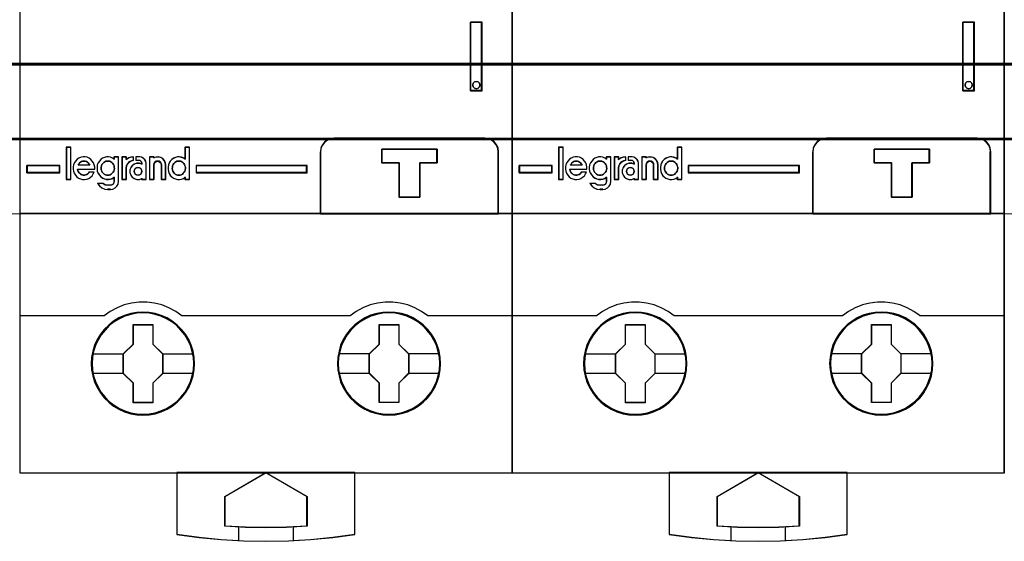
# Model space of a CAD drawing. Header units: millimetres. Extents: x -1290 to 1795, y -4192 to -1311.
# Tile 722 of 1056: x 1498.97 to 1513.37, y -2665.51 to -2657.87. Entities that reach past the tile are written whole.
import ezdxf

# ---------------------------------------------------------------- set-up
doc = ezdxf.new("R2010")
doc.units = ezdxf.units.MM
doc.layers.add('30', color=7, linetype='Continuous')
doc.layers.add('45', color=7, linetype='Continuous')
doc.layers.add('Aparatura', color=7, linetype='Continuous', lineweight=13)

# ---------------------------------------------------------------- blocks, each defined once
blk = doc.blocks.new('*U370')
at = {"layer": '30', "color": 7}
for points in [[(548.842747, -712.336426), (117.158256, -712.336426), (117.158256, -713.851227), (117.158256, -734.920729), (117.158256, -736.435529), (548.842747, -736.435529), (548.842747, -734.920729), (548.842747, -713.851227), (548.842747, -712.336426)], [(117.158256, -736.347557), (548.842747, -736.347557), (117.158256, -736.347557)], [(548.842747, -736.347557), (117.158256, -736.347557), (117.158256, -737.825299), (117.158256, -739.386687), (117.158256, -741.923942), (548.842747, -741.923942), (548.842747, -739.386687), (548.842747, -737.825299), (548.842747, -736.347557)], [(548.79978, -736.390645), (117.201224, -736.390645), (117.201224, -737.84555), (117.201224, -739.382809), (117.201224, -741.880853), (548.79978, -741.880853), (548.79978, -739.382809), (548.79978, -737.84555), (548.79978, -736.390645)], [(117.158256, -741.835969), (548.842747, -741.835969), (117.158256, -741.835969)]]:
    blk.add_lwpolyline(points, close=True, dxfattribs=at)
blk = doc.blocks.new('*U368')
at = {"layer": '45', "color": 7}
for points in [[(423.4562, -533.437885), (387.435049, -533.437885), (387.435049, -616.396035), (423.4562, -616.396035), (423.4562, -533.437885)], [(420.412664, -583.390157), (420.412664, -588.420752), (421.248741, -588.420752), (421.248741, -583.390157), (420.412664, -583.390157)], [(421.071301, -587.873286), (421.094774, -588.008056), (421.071301, -588.136967), (420.965672, -588.23658), (420.836571, -588.271737), (420.707469, -588.23658), (420.60184, -588.136967), (420.566631, -588.008056), (420.60184, -587.873286), (420.707469, -587.773673), (420.836571, -587.738516), (420.965672, -587.773673), (421.071301, -587.873286)], [(421.451264, -591.889386), (410.426066, -591.889386), (410.166715, -591.922564), (409.929436, -592.022099), (409.719747, -592.18246), (409.56524, -592.392589), (409.449359, -592.630366), (409.427287, -592.890262), (409.427287, -597.419091), (422.450043, -597.419091), (422.450043, -592.890262), (422.416934, -592.630366), (422.323126, -592.392589), (422.157583, -592.18246), (421.953412, -592.022099), (421.710615, -591.922564), (421.451264, -591.889386)], [(417.958141, -592.686525), (417.958141, -593.69659), (416.69325, -593.69659), (416.69325, -596.216201), (415.184257, -596.216201), (415.184257, -593.69659), (413.913818, -593.69659), (413.913818, -592.686525), (417.958141, -592.686525)], [(416.69325, -596.216201), (416.69325, -593.69659), (417.958141, -593.69659), (417.958141, -592.686525), (413.913818, -592.686525), (413.913818, -593.69659), (415.184257, -593.69659), (415.184257, -596.216201), (416.69325, -596.216201)], [(416.686656, -596.200043), (416.686656, -593.7035), (417.942028, -593.7035), (417.942028, -592.702683), (413.92814, -592.702683), (413.92814, -593.7035), (415.189019, -593.7035), (415.189019, -596.200043), (416.686656, -596.200043)], [(390.367586, -594.417251), (390.367586, -593.885825), (387.963193, -593.885825), (387.963193, -594.417251), (390.367586, -594.417251)], [(400.330693, -593.885825), (400.330693, -594.417251), (408.453355, -594.417251), (408.453355, -593.885825), (400.330693, -593.885825)], [(400.219693, -608.396746), (400.192053, -607.943995), (400.120188, -607.491244), (399.965401, -607.055057), (399.794029, -606.640956), (399.556321, -606.243418), (399.274387, -605.895573), (398.948229, -605.569813), (398.583374, -605.293746), (398.212991, -605.045285), (397.781798, -604.86308), (397.350606, -604.730568), (396.897301, -604.647747), (396.449524, -604.625662), (395.990692, -604.647747), (395.553971, -604.730568), (395.106194, -604.86308), (394.691586, -605.045285), (394.299091, -605.293746), (393.939764, -605.569813), (393.608077, -605.895573), (393.348256, -606.243418), (393.10502, -606.640956), (392.90048, -607.055057), (392.784389, -607.491244), (392.69594, -607.943995), (392.662771, -608.396746), (392.69594, -608.855018), (392.784389, -609.291205), (392.90048, -609.727392), (393.10502, -610.147015), (393.348256, -610.539031), (393.608077, -610.90344), (393.939764, -611.223678), (394.299091, -611.505267), (394.691586, -611.737164), (395.106194, -611.92489), (395.553971, -612.062924), (395.990692, -612.151266), (396.449524, -612.173351), (396.897301, -612.151266), (397.350606, -612.062924), (397.781798, -611.92489), (398.212991, -611.737164), (398.583374, -611.505267), (398.948229, -611.223678), (399.274387, -610.90344), (399.556321, -610.539031), (399.794029, -610.147015), (399.965401, -609.727392), (400.120188, -609.291205), (400.192053, -608.855018), (400.219693, -608.396746)], [(400.219693, -608.396746), (400.192053, -607.943995), (400.120188, -607.491244), (399.965401, -607.055057), (399.794029, -606.640956), (399.556321, -606.243418), (399.274387, -605.895573), (398.948229, -605.569813), (398.583374, -605.293746), (398.212991, -605.045285), (397.781798, -604.86308), (397.350606, -604.730568), (396.897301, -604.647747), (396.449524, -604.625662), (395.990692, -604.647747), (395.553971, -604.730568), (395.106194, -604.86308), (394.691586, -605.045285), (394.299091, -605.293746), (393.939764, -605.569813), (393.608077, -605.895573), (393.348256, -606.243418), (393.10502, -606.640956), (392.90048, -607.055057), (392.784389, -607.491244), (392.69594, -607.943995), (392.662771, -608.396746), (392.69594, -608.855018), (392.784389, -609.291205), (392.90048, -609.727392), (393.10502, -610.147015), (393.348256, -610.539031), (393.608077, -610.90344), (393.939764, -611.223678), (394.299091, -611.505267), (394.691586, -611.737164), (395.106194, -611.92489), (395.553971, -612.062924), (395.990692, -612.151266), (396.449524, -612.173351), (396.897301, -612.151266), (397.350606, -612.062924), (397.781798, -611.92489), (398.212991, -611.737164), (398.583374, -611.505267), (398.948229, -611.223678), (399.274387, -610.90344), (399.556321, -610.539031), (399.794029, -610.147015), (399.965401, -609.727392), (400.120188, -609.291205), (400.192053, -608.855018), (400.219693, -608.396746)], [(400.203581, -608.397655), (400.176058, -607.946735), (400.104499, -607.495815), (399.950372, -607.061392), (399.779732, -606.648965), (399.543037, -606.253035), (399.262305, -605.906596), (398.937538, -605.582154), (398.574239, -605.307202), (398.205435, -605.059746), (397.776082, -604.878278), (397.346728, -604.746302), (396.895356, -604.663816), (396.449489, -604.64182), (395.992613, -604.663816), (395.557755, -604.746302), (395.111888, -604.878278), (394.699048, -605.059746), (394.308226, -605.307202), (393.950431, -605.582154), (393.620159, -605.906596), (393.361446, -606.253035), (393.119247, -606.648965), (392.915579, -607.061392), (392.799984, -607.495815), (392.711911, -607.946735), (392.678884, -608.397655), (392.711911, -608.854074), (392.799984, -609.288497), (392.915579, -609.72292), (393.119247, -610.140846), (393.361446, -610.531277), (393.620159, -610.894212), (393.950431, -611.213156), (394.308226, -611.493606), (394.699048, -611.724565), (395.111888, -611.911532), (395.557755, -612.049008), (395.992613, -612.136992), (396.449489, -612.158988), (396.895356, -612.136992), (397.346728, -612.049008), (397.776082, -611.911532), (398.205435, -611.724565), (398.574239, -611.493606), (398.937538, -611.213156), (399.262305, -610.894212), (399.543037, -610.531277), (399.779732, -610.140846), (399.950372, -609.72292), (400.104499, -609.288497), (400.176058, -608.854074), (400.203581, -608.397655)], [(418.217737, -608.39136), (418.195624, -607.938609), (418.123757, -607.485858), (417.968967, -607.049671), (417.786535, -606.63557), (417.559878, -606.238032), (417.277939, -605.890187), (416.951774, -605.564427), (416.581383, -605.28836), (416.21652, -605.039899), (415.785319, -604.857694), (415.354118, -604.725182), (414.900803, -604.642361), (414.441961, -604.620276), (413.994175, -604.642361), (413.546389, -604.725182), (413.098603, -604.857694), (412.683986, -605.039899), (412.302539, -605.28836), (411.943205, -605.564427), (411.611511, -605.890187), (411.340628, -606.238032), (411.097387, -606.63557), (410.903899, -607.049671), (410.787806, -607.485858), (410.699355, -607.938609), (410.666185, -608.39136), (410.699355, -608.844111), (410.787806, -609.285819), (410.903899, -609.722006), (411.097387, -610.141629), (411.340628, -610.533645), (411.611511, -610.898054), (411.943205, -611.218292), (412.302539, -611.499881), (412.683986, -611.731778), (413.098603, -611.919504), (413.546389, -612.057538), (413.994175, -612.14588), (414.441961, -612.167965), (414.900803, -612.14588), (415.354118, -612.057538), (415.785319, -611.919504), (416.21652, -611.731778), (416.581383, -611.499881), (416.951774, -611.218292), (417.277939, -610.898054), (417.559878, -610.533645), (417.786535, -610.141629), (417.968967, -609.722006), (418.123757, -609.285819), (418.195624, -608.844111), (418.217737, -608.39136)], [(418.217737, -608.39136), (418.195624, -607.938609), (418.123757, -607.485858), (417.968967, -607.049671), (417.786535, -606.63557), (417.559878, -606.238032), (417.277939, -605.890187), (416.951774, -605.564427), (416.581383, -605.28836), (416.21652, -605.039899), (415.785319, -604.857694), (415.354118, -604.725182), (414.900803, -604.642361), (414.441961, -604.620276), (413.994175, -604.642361), (413.546389, -604.725182), (413.098603, -604.857694), (412.683986, -605.039899), (412.302539, -605.28836), (411.943205, -605.564427), (411.611511, -605.890187), (411.340628, -606.238032), (411.097387, -606.63557), (410.903899, -607.049671), (410.787806, -607.485858), (410.699355, -607.938609), (410.666185, -608.39136), (410.699355, -608.844111), (410.787806, -609.285819), (410.903899, -609.722006), (411.097387, -610.141629), (411.340628, -610.533645), (411.611511, -610.898054), (411.943205, -611.218292), (412.302539, -611.499881), (412.683986, -611.731778), (413.098603, -611.919504), (413.546389, -612.057538), (413.994175, -612.14588), (414.441961, -612.167965), (414.900803, -612.14588), (415.354118, -612.057538), (415.785319, -611.919504), (416.21652, -611.731778), (416.581383, -611.499881), (416.951774, -611.218292), (417.277939, -610.898054), (417.559878, -610.533645), (417.786535, -610.141629), (417.968967, -609.722006), (418.123757, -609.285819), (418.195624, -608.844111), (418.217737, -608.39136)], [(418.201624, -608.391372), (418.179605, -607.940559), (418.108045, -607.489747), (417.953916, -607.055428), (417.772263, -606.643099), (417.546573, -606.247264), (417.265837, -605.900908), (416.941063, -605.576543), (416.572253, -605.301657), (416.208948, -605.05426), (415.779586, -604.872836), (415.350225, -604.740891), (414.898845, -604.658425), (414.441961, -604.636434), (413.996086, -604.658425), (413.550211, -604.740891), (413.104336, -604.872836), (412.691488, -605.05426), (412.311669, -605.301657), (411.953868, -605.576543), (411.62359, -605.900908), (411.353863, -606.247264), (411.111659, -606.643099), (410.918997, -607.055428), (410.8034, -607.489747), (410.715326, -607.940559), (410.682298, -608.391372), (410.715326, -608.842184), (410.8034, -609.282001), (410.918997, -609.71632), (411.111659, -610.134146), (411.353863, -610.524484), (411.62359, -610.887333), (411.953868, -611.2062), (412.311669, -611.486584), (412.691488, -611.717487), (413.104336, -611.90441), (413.550211, -612.041852), (413.996086, -612.129816), (414.441961, -612.151807), (414.898845, -612.129816), (415.350225, -612.041852), (415.779586, -611.90441), (416.208948, -611.717487), (416.572253, -611.486584), (416.941063, -611.2062), (417.265837, -610.887333), (417.546573, -610.524484), (417.772263, -610.134146), (417.953916, -609.71632), (418.108045, -609.282001), (418.179605, -608.842184), (418.201624, -608.391372)], [(395.737486, -605.534114), (397.179585, -605.534114), (397.179585, -606.965948), (397.892283, -607.679101), (397.892283, -609.110935), (397.179585, -609.835145), (397.179585, -611.255923), (395.737486, -611.255923), (395.737486, -609.835145), (395.008085, -609.110935), (395.008085, -607.679101), (395.737486, -606.965948), (395.737486, -605.534114)], [(395.737486, -605.534114), (397.179585, -605.534114), (397.179585, -605.534114), (397.179585, -606.965948), (397.179585, -606.965948), (397.892283, -607.679101), (397.892283, -607.679101), (397.892283, -609.110935), (397.892283, -609.110935), (397.179585, -609.835145), (397.179585, -609.835145), (397.179585, -611.255923), (397.179585, -611.255923), (395.737486, -611.255923), (395.737486, -611.255923), (395.737486, -609.835145), (395.737486, -609.835145), (395.008085, -609.110935), (395.008085, -609.110935), (395.008085, -607.679101), (395.008085, -607.679101), (395.737486, -606.965948), (395.737486, -606.965948), (395.737486, -605.534114), (395.737486, -605.534114)], [(395.745449, -605.548477), (397.171436, -605.548477), (397.171436, -606.972673), (397.87617, -607.682022), (397.87617, -609.106219), (397.171436, -609.826565), (397.171436, -611.239764), (395.745449, -611.239764), (395.745449, -609.826565), (395.024197, -609.106219), (395.024197, -607.682022), (395.745449, -606.972673), (395.745449, -605.548477)], [(413.733936, -605.528728), (415.170467, -605.528728), (415.170467, -606.960562), (415.883165, -607.673715), (415.883165, -609.105549), (415.170467, -609.829759), (415.170467, -611.250537), (413.733936, -611.250537), (413.733936, -609.829759), (412.998967, -609.105549), (412.998967, -607.673715), (413.733936, -606.960562), (413.733936, -605.528728)], [(413.733936, -605.528728), (415.170467, -605.528728), (415.170467, -605.528728), (415.170467, -606.960562), (415.170467, -606.960562), (415.883165, -607.673715), (415.883165, -607.673715), (415.883165, -609.105549), (415.883165, -609.105549), (415.170467, -609.829759), (415.170467, -609.829759), (415.170467, -611.250537), (415.170467, -611.250537), (413.733936, -611.250537), (413.733936, -611.250537), (413.733936, -609.829759), (413.733936, -609.829759), (412.998967, -609.105549), (412.998967, -609.105549), (412.998967, -607.673715), (412.998967, -607.673715), (413.733936, -606.960562), (413.733936, -606.960562), (413.733936, -605.528728), (413.733936, -605.528728)], [(413.741837, -605.54309), (415.162318, -605.54309), (415.162318, -606.967287), (415.867052, -607.676636), (415.867052, -609.100833), (415.162318, -609.821179), (415.162318, -611.234378), (413.741837, -611.234378), (413.741837, -609.821179), (413.015079, -609.100833), (413.015079, -607.676636), (413.741837, -606.967287), (413.741837, -605.54309)], [(411.953422, -616.361923), (405.437495, -616.361923), (398.927086, -616.361923), (398.927086, -620.899708), (400.554688, -621.121063), (402.176773, -621.276012), (403.440234, -621.353486), (403.809893, -621.375622), (405.437495, -621.403291), (407.08165, -621.375622), (407.445791, -621.353486), (408.703735, -621.276012), (410.336854, -621.121063), (411.953422, -620.899708), (411.953422, -616.361923)], [(405.437324, -616.361923), (408.453355, -618.113799), (408.453355, -620.292556), (406.953641, -620.370171), (405.437324, -620.39789), (403.937609, -620.370171), (402.437895, -620.292556), (402.437895, -618.113799), (405.437324, -616.361923)]]:
    blk.add_lwpolyline(points, close=True, dxfattribs=at)
at = {"layer": '45', "color": 139}
for points in [[(423.4562, -533.437885), (387.435049, -533.437885), (387.435049, -616.396035), (423.4562, -616.396035), (423.4562, -533.437885)], [(421.094774, -588.008056), (421.071301, -587.873286), (420.965672, -587.773673), (420.836571, -587.738516), (420.707469, -587.773673), (420.60184, -587.873286), (420.566631, -588.008056), (420.60184, -588.136967), (420.707469, -588.23658), (420.836571, -588.271737), (420.965672, -588.23658), (421.071301, -588.136967), (421.094774, -588.008056)], [(391.167858, -592.575213), (390.858133, -592.575213), (390.858133, -594.896612), (391.167858, -594.896612), (391.167858, -592.575213)], [(393.873755, -594.603968), (393.964945, -594.598298), (394.056135, -594.575616), (394.130226, -594.52458), (394.204318, -594.456533), (394.26701, -594.382816), (394.318305, -594.303427), (394.341102, -594.207027), (394.3582, -594.104957), (394.346801, -594.008557), (394.335403, -593.917827), (394.289808, -593.827098), (394.238514, -593.74771), (394.18152, -593.673992), (394.090331, -593.622957), (394.016239, -593.583263), (393.91935, -593.566251), (393.828161, -593.566251), (393.736971, -593.583263), (393.651481, -593.622957), (393.577389, -593.673992), (393.508997, -593.74771), (393.452004, -593.827098), (393.417808, -593.917827), (393.39501, -594.008557), (393.39501, -594.104957), (393.40071, -594.207027), (393.434906, -594.303427), (393.474801, -594.382816), (393.543193, -594.456533), (393.617285, -594.52458), (393.697076, -594.575616), (393.788265, -594.598298), (393.873755, -594.603968)], [(396.366934, -594.318506), (396.349437, -594.213643), (396.291113, -594.120431), (396.197795, -594.050522), (396.08698, -594.033044), (395.981998, -594.050522), (395.88868, -594.120431), (395.824524, -594.213643), (395.801194, -594.318506), (395.824524, -594.429196), (395.88868, -594.522408), (395.981998, -594.580665), (396.08698, -594.603968), (396.197795, -594.580665), (396.291113, -594.522408), (396.349437, -594.429196), (396.366934, -594.318506)], [(399.074951, -594.603968), (399.160441, -594.598298), (399.251631, -594.575616), (399.337121, -594.52458), (399.399814, -594.456533), (399.462506, -594.382816), (399.513801, -594.303427), (399.536598, -594.207027), (399.553696, -594.104957), (399.553696, -594.008557), (399.5195, -593.917827), (399.496703, -593.827098), (399.43401, -593.74771), (399.359918, -593.673992), (399.291526, -593.622957), (399.217435, -593.583263), (399.126245, -593.566251), (399.023657, -593.566251), (398.932467, -593.583263), (398.846977, -593.622957), (398.772885, -593.673992), (398.715892, -593.74771), (398.653199, -593.827098), (398.613304, -593.917827), (398.596206, -594.008557), (398.590506, -594.104957), (398.596206, -594.207027), (398.636101, -594.303427), (398.681696, -594.382816), (398.738689, -594.456533), (398.807081, -594.52458), (398.898271, -594.575616), (398.983761, -594.598298), (399.074951, -594.603968)], [(400.169565, -608.396948), (400.136397, -607.944227), (400.047951, -607.502547), (399.926337, -607.07743), (399.738389, -606.668877), (399.511745, -606.287928), (399.224294, -605.934584), (398.914732, -605.614366), (398.555418, -605.338317), (398.168465, -605.106435), (397.764929, -604.924242), (397.333753, -604.791738), (396.897049, -604.708923), (396.449289, -604.681318), (396.001529, -604.708923), (395.559297, -604.791738), (395.128121, -604.924242), (394.724584, -605.106435), (394.337631, -605.338317), (393.983846, -605.614366), (393.674283, -605.934584), (393.397889, -606.287928), (393.160189, -606.668877), (392.97224, -607.07743), (392.839571, -607.502547), (392.76218, -607.944227), (392.729013, -608.396948), (392.76218, -608.838628), (392.839571, -609.280308), (392.97224, -609.705424), (393.160189, -610.119499), (393.397889, -610.500448), (393.674283, -610.848271), (393.983846, -611.168488), (394.337631, -611.444538), (394.724584, -611.67642), (395.128121, -611.858613), (395.559297, -611.991117), (396.001529, -612.073932), (396.449289, -612.101537), (396.897049, -612.073932), (397.333753, -611.991117), (397.764929, -611.858613), (398.168465, -611.67642), (398.555418, -611.444538), (398.914732, -611.168488), (399.224294, -610.848271), (399.511745, -610.500448), (399.738389, -610.119499), (399.926337, -609.705424), (400.047951, -609.280308), (400.136397, -608.838628), (400.169565, -608.396948)], [(418.156866, -608.396948), (418.129226, -607.944227), (418.040778, -607.502547), (417.908105, -607.07743), (417.725681, -606.668877), (417.493504, -606.287928), (417.217103, -605.934584), (416.902006, -605.614366), (416.542685, -605.338317), (416.161252, -605.106435), (415.752179, -604.924242), (415.33205, -604.791738), (414.889809, -604.708923), (414.44204, -604.681318), (413.99427, -604.708923), (413.546501, -604.791738), (413.126372, -604.924242), (412.717299, -605.106435), (412.335866, -605.338317), (411.982073, -605.614366), (411.65592, -605.934584), (411.390575, -606.287928), (411.15287, -606.668877), (410.964918, -607.07743), (410.843301, -607.502547), (410.754853, -607.944227), (410.721685, -608.396948), (410.754853, -608.838628), (410.843301, -609.280308), (410.964918, -609.705424), (411.15287, -610.119499), (411.390575, -610.500448), (411.65592, -610.848271), (411.982073, -611.168488), (412.335866, -611.444538), (412.717299, -611.67642), (413.126372, -611.858613), (413.546501, -611.991117), (413.99427, -612.073932), (414.44204, -612.101537), (414.889809, -612.073932), (415.33205, -611.991117), (415.752179, -611.858613), (416.161252, -611.67642), (416.542685, -611.444538), (416.902006, -611.168488), (417.217103, -610.848271), (417.493504, -610.500448), (417.725681, -610.119499), (417.908105, -609.705424), (418.040778, -609.280308), (418.129226, -608.838628), (418.156866, -608.396948)]]:
    blk.add_lwpolyline(points, close=True, dxfattribs=at)
at = {"layer": '45', "color": 59}
for points in [[(423.440088, -533.454043), (387.451162, -533.454043), (387.451162, -616.379877), (423.440088, -616.379877), (423.440088, -533.454043)], [(420.412664, -583.390157), (420.412664, -588.420752), (421.248741, -588.420752), (421.248741, -583.390157), (420.412664, -583.390157)], [(421.071301, -587.873286), (421.094774, -588.008056), (421.071301, -588.136967), (420.965672, -588.23658), (420.836571, -588.271737), (420.707469, -588.23658), (420.60184, -588.136967), (420.566631, -588.008056), (420.60184, -587.873286), (420.707469, -587.773673), (420.836571, -587.738516), (420.965672, -587.773673), (421.071301, -587.873286)], [(421.451264, -591.889386), (410.426066, -591.889386), (410.166715, -591.922564), (409.929436, -592.022099), (409.719747, -592.18246), (409.56524, -592.392589), (409.449359, -592.630366), (409.427287, -592.890262), (409.427287, -597.419091), (422.450043, -597.419091), (422.450043, -592.890262), (422.416934, -592.630366), (422.323126, -592.392589), (422.157583, -592.18246), (421.953412, -592.022099), (421.710615, -591.922564), (421.451264, -591.889386)], [(421.437622, -591.905544), (410.439707, -591.905544), (410.180998, -591.938539), (409.944306, -592.037524), (409.735136, -592.197001), (409.581011, -592.40597), (409.465418, -592.642435), (409.4434, -592.900896), (409.4434, -597.404728), (422.43393, -597.404728), (422.43393, -592.900896), (422.400903, -592.642435), (422.307327, -592.40597), (422.142194, -592.197001), (421.938529, -592.037524), (421.696332, -591.938539), (421.437622, -591.905544)], [(391.18218, -592.56085), (390.84202, -592.56085), (390.84202, -594.91277), (391.18218, -594.91277), (391.18218, -592.56085)], [(398.316044, -594.327577), (398.372248, -594.472482), (398.445312, -594.611814), (398.563338, -594.723279), (398.686985, -594.812451), (398.827493, -594.873757), (398.973621, -594.907197), (399.125369, -594.91277), (399.271498, -594.890477), (399.423246, -594.834744), (399.546893, -594.756719), (399.546893, -594.91277), (399.86163, -594.91277), (399.86163, -592.56085), (399.546893, -592.56085), (399.546893, -593.43028), (399.423246, -593.352254), (399.271498, -593.296522), (399.125369, -593.268655), (398.973621, -593.268655), (398.827493, -593.307668), (398.686985, -593.374547), (398.563338, -593.46372), (398.445312, -593.575185), (398.372248, -593.708944), (398.316044, -593.853849), (398.287943, -594.015474), (398.287943, -594.171525), (398.316044, -594.327577)], [(391.989791, -594.57646), (391.916738, -594.542829), (391.838066, -594.486777), (391.776253, -594.42512), (391.714439, -594.341043), (391.680722, -594.26257), (391.658245, -594.167282), (392.916996, -594.167282), (392.916996, -594.004732), (392.888899, -593.847788), (392.827085, -593.696448), (392.742794, -593.567529), (392.636025, -593.444215), (392.512397, -593.354533), (392.360673, -593.292876), (392.214568, -593.259245), (392.062843, -593.259245), (391.916738, -593.292876), (391.765014, -593.348927), (391.641386, -593.43861), (391.534617, -593.550714), (391.444707, -593.679632), (391.377273, -593.830972), (391.343557, -593.987917), (391.337938, -594.150467), (391.366035, -594.307412), (391.427848, -594.453146), (391.50652, -594.593275), (391.60767, -594.710984), (391.731297, -594.811877), (391.883022, -594.873534), (392.023507, -594.907165), (392.180851, -594.91277), (392.338195, -594.89035), (392.478681, -594.834298), (392.602308, -594.744615), (392.725935, -594.643722), (392.810227, -594.509198), (392.872041, -594.369069), (392.534875, -594.369069), (392.478681, -594.436331), (392.411248, -594.503593), (392.338195, -594.554039), (392.253904, -594.582065), (392.163993, -594.598881), (392.074082, -594.598881), (391.989791, -594.57646)], [(393.176987, -594.462411), (393.261278, -594.601667), (393.368047, -594.713071), (393.480436, -594.802194), (393.63216, -594.863467), (393.772646, -594.896888), (393.92999, -594.902458), (394.070475, -594.880178), (394.21658, -594.824475), (394.351447, -594.746492), (394.351447, -595.063995), (394.328969, -595.169829), (394.267155, -595.258952), (394.177244, -595.314654), (394.070475, -595.336935), (393.873795, -595.336935), (393.682735, -595.303514), (393.525391, -595.20325), (393.132031, -595.20325), (393.266898, -595.387067), (393.4411, -595.531893), (393.649018, -595.621016), (393.873795, -595.648867), (394.070475, -595.648867), (394.250297, -595.626586), (394.41888, -595.537463), (394.548126, -595.409348), (394.643657, -595.247812), (394.666134, -595.063995), (394.666134, -593.259245), (394.351447, -593.259245), (394.351447, -593.420781), (394.21658, -593.342798), (394.070475, -593.287096), (393.92999, -593.259245), (393.772646, -593.259245), (393.63216, -593.298236), (393.480436, -593.365079), (393.368047, -593.454202), (393.261278, -593.565606), (393.176987, -593.699292), (393.109554, -593.844117), (393.087076, -594.005654), (393.087076, -594.16162), (393.109554, -594.317586), (393.176987, -594.462411)], [(394.909617, -593.259245), (394.909617, -594.91277), (395.229773, -594.91277), (395.229773, -594.083205), (395.252642, -593.91505), (395.332681, -593.758105), (395.447022, -593.629186), (395.601383, -593.545108), (395.767178, -593.494662), (395.767178, -593.259245), (395.567081, -593.27606), (395.389852, -593.332112), (395.229773, -593.43861), (395.229773, -593.259245), (394.909617, -593.259245)], [(394.92394, -593.273607), (394.92394, -594.896612), (395.232733, -594.896612), (395.232733, -594.082359), (395.25479, -593.917308), (395.331989, -593.76326), (395.442272, -593.63672), (395.591155, -593.554195), (395.751066, -593.504679), (395.751066, -593.273607), (395.55807, -593.290113), (395.38713, -593.34513), (395.232733, -593.449662), (395.232733, -593.273607), (394.92394, -593.273607)], [(395.560885, -594.049574), (395.498631, -594.228939), (395.498631, -594.41391), (395.560885, -594.593275), (395.668414, -594.744615), (395.815559, -594.851113), (395.991002, -594.907165), (396.194741, -594.907165), (396.358865, -594.851113), (396.358865, -594.91277), (396.692772, -594.91277), (396.692772, -593.730079), (396.670134, -593.584345), (396.590902, -593.455426), (396.483373, -593.348927), (396.353206, -593.28727), (396.21172, -593.259245), (395.934407, -593.259245), (395.934407, -593.494662), (396.126828, -593.494662), (396.251336, -593.528293), (396.336227, -593.617976), (396.358865, -593.730079), (396.358865, -593.802946), (396.194741, -593.735684), (395.991002, -593.735684), (395.815559, -593.791736), (395.668414, -593.903839), (395.560885, -594.049574)], [(396.918351, -593.259245), (396.918351, -594.91277), (397.24652, -594.91277), (397.24652, -593.847788), (397.269152, -593.746895), (397.320075, -593.657212), (397.410604, -593.58995), (397.518107, -593.573134), (397.619952, -593.58995), (397.721798, -593.657212), (397.778379, -593.746895), (397.795353, -593.847788), (397.795353, -594.91277), (398.117863, -594.91277), (398.117863, -593.847788), (398.095231, -593.679632), (398.021676, -593.517082), (397.902856, -593.388164), (397.761404, -593.298481), (397.586004, -593.259245), (397.410604, -593.270455), (397.24652, -593.326507), (397.24652, -593.259245), (396.918351, -593.259245)], [(396.932674, -593.273607), (396.932674, -594.896612), (397.252516, -594.896612), (397.252516, -593.851287), (397.274574, -593.752256), (397.324204, -593.664229), (397.412436, -593.598208), (397.517212, -593.581703), (397.616473, -593.598208), (397.715734, -593.664229), (397.770879, -593.752256), (397.787423, -593.851287), (397.787423, -594.896612), (398.10175, -594.896612), (398.10175, -593.851287), (398.079692, -593.686236), (398.008003, -593.526686), (397.892199, -593.400147), (397.754336, -593.312119), (397.583386, -593.273607), (397.412436, -593.284611), (397.252516, -593.339628), (397.252516, -593.273607), (396.932674, -593.273607)], [(417.958141, -592.686525), (417.958141, -593.69659), (416.69325, -593.69659), (416.69325, -596.216201), (415.184257, -596.216201), (415.184257, -593.69659), (413.913818, -593.69659), (413.913818, -592.686525), (417.958141, -592.686525)], [(416.69325, -596.216201), (416.69325, -593.69659), (417.958141, -593.69659), (417.958141, -592.686525), (413.913818, -592.686525), (413.913818, -593.69659), (415.184257, -593.69659), (415.184257, -596.216201), (416.69325, -596.216201)], [(416.686656, -596.200043), (416.686656, -593.7035), (417.942028, -593.7035), (417.942028, -592.702683), (413.92814, -592.702683), (413.92814, -593.7035), (415.189019, -593.7035), (415.189019, -596.200043), (416.686656, -596.200043)], [(390.353264, -594.402888), (390.353264, -593.900188), (387.979305, -593.900188), (387.979305, -594.402888), (390.353264, -594.402888)], [(392.507372, -593.781694), (392.558933, -593.867871), (391.699581, -593.867871), (391.751142, -593.781694), (391.808432, -593.707828), (391.877181, -593.646273), (391.951658, -593.603184), (392.037593, -593.578562), (392.129257, -593.566251), (392.215192, -593.578562), (392.306856, -593.603184), (392.381333, -593.646273), (392.450082, -593.707828), (392.507372, -593.781694)], [(392.558933, -593.867871), (391.699581, -593.867871), (391.751142, -593.781694), (391.808432, -593.707828), (391.877181, -593.646273), (391.951658, -593.603184), (392.037593, -593.578562), (392.129257, -593.566251), (392.215192, -593.578562), (392.306856, -593.603184), (392.381333, -593.646273), (392.450082, -593.707828), (392.507372, -593.781694), (392.558933, -593.867871)], [(394.18152, -593.673992), (394.238514, -593.74771), (394.289808, -593.827098), (394.335403, -593.917827), (394.346801, -594.008557), (394.3582, -594.104957), (394.341102, -594.207027), (394.318305, -594.303427), (394.26701, -594.382816), (394.204318, -594.456533), (394.130226, -594.52458), (394.056135, -594.575616), (393.964945, -594.598298), (393.873755, -594.603968), (393.788265, -594.598298), (393.697076, -594.575616), (393.617285, -594.52458), (393.543193, -594.456533), (393.474801, -594.382816), (393.434906, -594.303427), (393.40071, -594.207027), (393.39501, -594.104957), (393.39501, -594.008557), (393.417808, -593.917827), (393.452004, -593.827098), (393.508997, -593.74771), (393.577389, -593.673992), (393.651481, -593.622957), (393.736971, -593.583263), (393.828161, -593.566251), (393.91935, -593.566251), (394.016239, -593.583263), (394.090331, -593.622957), (394.18152, -593.673992)], [(393.697076, -594.575616), (393.617285, -594.52458), (393.543193, -594.456533), (393.474801, -594.382816), (393.434906, -594.303427), (393.40071, -594.207027), (393.39501, -594.104957), (393.39501, -594.008557), (393.417808, -593.917827), (393.452004, -593.827098), (393.508997, -593.74771), (393.577389, -593.673992), (393.651481, -593.622957), (393.736971, -593.583263), (393.828161, -593.566251), (393.91935, -593.566251), (394.016239, -593.583263), (394.090331, -593.622957), (394.18152, -593.673992), (394.238514, -593.74771), (394.289808, -593.827098), (394.335403, -593.917827), (394.346801, -594.008557), (394.3582, -594.104957), (394.341102, -594.207027), (394.318305, -594.303427), (394.26701, -594.382816), (394.204318, -594.456533), (394.130226, -594.52458), (394.056135, -594.575616), (393.964945, -594.598298), (393.873755, -594.603968), (393.788265, -594.598298), (393.697076, -594.575616)], [(396.349437, -594.213643), (396.366934, -594.318506), (396.349437, -594.429196), (396.291113, -594.522408), (396.197795, -594.580665), (396.08698, -594.603968), (395.981998, -594.580665), (395.88868, -594.522408), (395.824524, -594.429196), (395.801194, -594.318506), (395.824524, -594.213643), (395.88868, -594.120431), (395.981998, -594.050522), (396.08698, -594.033044), (396.197795, -594.050522), (396.291113, -594.120431), (396.349437, -594.213643)], [(395.824524, -594.213643), (395.88868, -594.120431), (395.981998, -594.050522), (396.08698, -594.033044), (396.197795, -594.050522), (396.291113, -594.120431), (396.349437, -594.213643), (396.366934, -594.318506), (396.349437, -594.429196), (396.291113, -594.522408), (396.197795, -594.580665), (396.08698, -594.603968), (395.981998, -594.580665), (395.88868, -594.522408), (395.824524, -594.429196), (395.801194, -594.318506), (395.824524, -594.213643)], [(399.291526, -593.622957), (399.359918, -593.673992), (399.43401, -593.74771), (399.496703, -593.827098), (399.5195, -593.917827), (399.553696, -594.008557), (399.553696, -594.104957), (399.536598, -594.207027), (399.513801, -594.303427), (399.462506, -594.382816), (399.399814, -594.456533), (399.337121, -594.52458), (399.251631, -594.575616), (399.160441, -594.598298), (399.074951, -594.603968), (398.983761, -594.598298), (398.898271, -594.575616), (398.807081, -594.52458), (398.738689, -594.456533), (398.681696, -594.382816), (398.636101, -594.303427), (398.596206, -594.207027), (398.590506, -594.104957), (398.596206, -594.008557), (398.613304, -593.917827), (398.653199, -593.827098), (398.715892, -593.74771), (398.772885, -593.673992), (398.846977, -593.622957), (398.932467, -593.583263), (399.023657, -593.566251), (399.126245, -593.566251), (399.217435, -593.583263), (399.291526, -593.622957)], [(398.636101, -594.303427), (398.596206, -594.207027), (398.590506, -594.104957), (398.596206, -594.008557), (398.613304, -593.917827), (398.653199, -593.827098), (398.715892, -593.74771), (398.772885, -593.673992), (398.846977, -593.622957), (398.932467, -593.583263), (399.023657, -593.566251), (399.126245, -593.566251), (399.217435, -593.583263), (399.291526, -593.622957), (399.359918, -593.673992), (399.43401, -593.74771), (399.496703, -593.827098), (399.5195, -593.917827), (399.553696, -594.008557), (399.553696, -594.104957), (399.536598, -594.207027), (399.513801, -594.303427), (399.462506, -594.382816), (399.399814, -594.456533), (399.337121, -594.52458), (399.251631, -594.575616), (399.160441, -594.598298), (399.074951, -594.603968), (398.983761, -594.598298), (398.898271, -594.575616), (398.807081, -594.52458), (398.738689, -594.456533), (398.681696, -594.382816), (398.636101, -594.303427)], [(411.953422, -616.361923), (405.437495, -616.361923), (398.927086, -616.361923), (398.927086, -620.899708), (400.554688, -621.121063), (402.176773, -621.276012), (403.440234, -621.353486), (403.809893, -621.375622), (405.437495, -621.403291), (407.08165, -621.375622), (407.445791, -621.353486), (408.703735, -621.276012), (410.336854, -621.121063), (411.953422, -620.899708), (411.953422, -616.361923)], [(405.437324, -616.361923), (408.453355, -618.113799), (408.453355, -620.292556), (406.953641, -620.370171), (405.437324, -620.39789), (403.937609, -620.370171), (402.437895, -620.292556), (402.437895, -618.113799), (405.437324, -616.361923)]]:
    blk.add_lwpolyline(points, close=True, dxfattribs=at)
at = {"layer": '45', "color": 139}
for points in [[(420.412664, -588.420752), (420.412664, -583.390157)], [(420.412664, -583.390157), (421.248741, -583.390157)], [(421.216515, -588.420752), (421.216515, -583.390157)], [(420.412664, -588.388436), (421.248741, -588.388436)], [(410.456718, -591.889386), (410.189407, -591.923488), (409.944846, -592.025793), (409.728723, -592.190619), (409.569474, -592.406598), (409.450037, -592.650995), (409.427287, -592.918126)], [(410.424493, -591.889386), (421.452837, -591.889386)], [(422.450043, -592.918126), (422.415918, -592.650995), (422.319231, -592.406598), (422.148607, -592.190619), (421.938171, -592.025793), (421.687922, -591.923488), (421.420611, -591.889386)], [(390.84202, -592.56085), (390.84202, -594.91277)], [(390.84202, -592.56085), (391.18218, -592.56085)], [(391.149954, -592.56085), (391.149954, -594.91277)], [(399.52147, -592.56085), (399.52147, -593.451348)], [(399.52147, -592.56085), (399.86163, -592.56085)], [(399.829405, -592.56085), (399.829405, -594.91277)], [(392.916996, -594.167282), (392.916996, -594.004732), (392.888899, -593.847788), (392.827085, -593.696448), (392.742794, -593.567529), (392.636025, -593.444215), (392.512397, -593.354533), (392.360673, -593.292876), (392.214568, -593.259245), (392.062843, -593.259245), (391.916738, -593.292876), (391.765014, -593.348927), (391.641386, -593.43861), (391.534617, -593.550714), (391.444707, -593.679632), (391.377273, -593.830972), (391.343557, -593.987917), (391.337938, -594.150467), (391.366035, -594.307412), (391.427848, -594.453146), (391.50652, -594.593275), (391.60767, -594.710984), (391.731297, -594.811877), (391.883022, -594.873534), (392.023507, -594.907165), (392.180851, -594.91277), (392.338195, -594.89035), (392.478681, -594.834298), (392.602308, -594.744615), (392.725935, -594.643722), (392.810227, -594.509198), (392.872041, -594.369069)], [(394.3582, -593.421795), (394.222613, -593.343322), (394.075728, -593.28727), (393.934492, -593.259245), (393.776308, -593.259245), (393.635072, -593.298481), (393.482537, -593.365743), (393.369548, -593.455426), (393.262209, -593.567529), (393.177467, -593.702053), (393.109674, -593.847788), (393.087076, -594.010338), (393.087076, -594.167282), (393.109674, -594.324227), (393.177467, -594.469962), (393.262209, -594.610091), (393.369548, -594.722194), (393.482537, -594.811877), (393.635072, -594.873534), (393.776308, -594.907165), (393.934492, -594.91277), (394.075728, -594.89035), (394.222613, -594.834298), (394.3582, -594.755825)], [(394.325974, -593.259245), (394.325974, -593.451348)], [(394.325974, -593.259245), (394.666134, -593.259245)], [(394.633909, -593.259245), (394.633909, -595.072557)], [(394.909617, -593.259245), (394.909617, -594.91277)], [(394.909617, -593.259245), (395.249777, -593.259245)], [(395.767178, -593.259245), (395.56253, -593.278769), (395.38127, -593.343851), (395.217552, -593.467506)], [(395.217552, -593.259245), (395.217552, -593.467506)], [(395.734953, -593.259245), (395.734953, -593.521367)], [(395.921146, -593.259245), (395.921146, -593.521367)], [(396.223709, -593.259245), (395.921146, -593.259245)], [(396.692772, -593.752968), (396.669182, -593.600149), (396.586616, -593.464963), (396.474564, -593.353287), (396.338921, -593.288633), (396.191483, -593.259245)], [(396.918351, -593.259245), (396.918351, -594.91277)], [(396.918351, -593.259245), (397.269253, -593.259245)], [(398.117863, -593.867871), (398.094984, -593.693978), (398.020628, -593.525881), (397.900514, -593.392563), (397.757521, -593.29982), (397.58021, -593.259245), (397.402899, -593.270837), (397.237028, -593.328802)], [(397.237028, -593.259245), (397.237028, -593.356194)], [(399.553696, -593.421795), (399.429381, -593.343322), (399.276813, -593.28727), (399.129895, -593.259245), (398.977326, -593.259245), (398.830409, -593.298481), (398.689141, -593.365743), (398.564826, -593.455426), (398.446162, -593.567529), (398.372703, -593.702053), (398.316196, -593.847788), (398.287943, -594.010338), (398.287943, -594.167282), (398.316196, -594.324227), (398.372703, -594.469962), (398.446162, -594.610091), (398.564826, -594.722194), (398.689141, -594.811877), (398.830409, -594.873534), (398.977326, -594.907165), (399.129895, -594.91277), (399.276813, -594.89035), (399.429381, -594.834298), (399.553696, -594.755825)], [(409.427287, -597.419091), (409.427287, -592.884015)], [(413.913818, -592.686525), (417.958141, -592.686525)], [(413.913818, -592.686525), (413.913818, -593.720652)], [(417.925915, -592.686525), (417.925915, -593.720652)], [(422.416027, -597.419091), (422.416027, -592.884015)], [(387.963193, -593.885825), (390.367586, -593.885825)], [(387.963193, -594.417251), (387.963193, -593.885825)], [(390.335361, -593.885825), (390.335361, -594.417251)], [(392.558933, -593.867871), (392.507372, -593.781694), (392.450082, -593.707828), (392.381333, -593.646273), (392.306856, -593.603184), (392.215192, -593.578562), (392.129257, -593.566251), (392.037593, -593.578562), (391.951658, -593.603184), (391.877181, -593.646273), (391.808432, -593.707828), (391.751142, -593.781694), (391.699581, -593.867871)], [(391.699581, -593.835555), (392.558933, -593.835555)], [(394.909617, -594.91277), (395.249777, -594.91277), (395.249777, -594.067156)], [(395.767178, -593.489051), (395.597613, -593.541372), (395.439741, -593.628576), (395.322799, -593.762287), (395.24094, -593.925066), (395.217552, -594.099473)], [(396.366934, -593.793866), (396.201271, -593.726038), (395.99562, -593.726038), (395.818532, -593.782562), (395.670007, -593.895609), (395.561469, -594.042571), (395.498631, -594.223447), (395.498631, -594.409975), (395.561469, -594.590851), (395.670007, -594.743465), (395.818532, -594.85086), (395.99562, -594.907384), (396.201271, -594.907384), (396.366934, -594.85086)], [(395.921146, -593.489051), (396.141354, -593.489051)], [(396.366934, -593.752968), (396.341782, -593.627293), (396.247463, -593.526753), (396.109129, -593.489051)], [(396.334709, -593.720652), (396.334709, -593.824783)], [(396.658756, -593.720652), (396.658756, -594.91277)], [(397.804558, -593.867871), (397.787005, -593.757072), (397.728497, -593.658584), (397.623182, -593.584718), (397.517867, -593.566251), (397.406702, -593.584718), (397.313088, -593.658584), (397.260431, -593.757072), (397.237028, -593.867871)], [(397.237028, -593.835555), (397.237028, -594.91277)], [(397.770542, -593.835555), (397.770542, -594.91277)], [(398.083847, -593.835555), (398.083847, -594.91277)], [(400.330693, -593.885825), (408.453355, -593.885825)], [(400.330693, -593.885825), (400.330693, -594.417251)], [(408.421129, -594.417251), (408.421129, -593.885825)], [(413.913818, -593.68654), (415.206426, -593.68654)], [(415.1742, -593.68654), (415.1742, -596.216201)], [(416.670904, -593.68654), (417.958141, -593.68654)], [(416.670904, -593.68654), (416.670904, -596.216201)], [(387.963193, -594.384935), (390.367586, -594.384935)], [(391.651243, -594.149743), (392.916996, -594.149743)], [(391.651243, -594.149743), (391.674104, -594.250026), (391.708395, -594.332613), (391.771263, -594.421098), (391.83413, -594.485988), (391.914144, -594.544978), (391.988442, -594.580372), (392.07417, -594.603968), (392.165614, -594.603968), (392.257058, -594.586271), (392.342787, -594.556776), (392.417085, -594.503685), (392.485668, -594.432896), (392.54282, -594.362108)], [(392.508804, -594.347232), (392.872238, -594.347232)], [(394.325974, -594.726053), (394.325974, -595.072557)], [(396.334709, -594.819412), (396.334709, -594.91277)], [(399.52147, -594.726053), (399.52147, -594.91277)], [(400.330693, -594.384935), (408.453355, -594.384935)], [(390.84202, -594.880454), (391.18218, -594.880454)], [(393.131834, -595.176688), (393.269851, -595.371462), (393.448123, -595.52492), (393.660899, -595.619356), (393.890928, -595.648867)], [(393.131834, -595.176688), (393.548977, -595.176688)], [(393.516752, -595.176688), (393.685734, -595.300568), (393.890928, -595.341861)], [(393.858702, -595.309545), (394.082491, -595.309545)], [(394.050266, -595.648867), (394.236188, -595.625682), (394.410491, -595.532938), (394.544123, -595.39962), (394.642894, -595.231523), (394.666134, -595.040241)], [(394.050266, -595.341861), (394.167281, -595.317239), (394.26582, -595.255684), (394.333565, -595.157195), (394.3582, -595.040241)], [(396.334709, -594.880454), (396.692772, -594.880454)], [(396.918351, -594.880454), (397.269253, -594.880454)], [(397.770542, -594.880454), (398.117863, -594.880454)], [(399.52147, -594.880454), (399.86163, -594.880454)], [(394.082491, -595.616551), (393.858702, -595.616551)], [(415.1742, -596.182089), (416.70313, -596.182089)], [(387.435049, -597.386775), (423.4562, -597.386775)], [(399.295891, -604.905738), (398.847443, -604.570894), (398.343631, -604.304153), (397.828746, -604.099841), (397.280643, -603.957958), (396.727004, -603.884179), (396.173364, -603.884179), (395.608652, -603.957958), (395.071622, -604.099841), (394.551201, -604.304153), (394.052925, -604.570894), (393.604477, -604.905738)], [(417.281402, -604.905738), (416.821868, -604.570894), (416.334651, -604.304153), (415.814214, -604.099841), (415.266095, -603.957958), (414.71244, -603.884179), (414.158784, -603.884179), (413.610665, -603.957958), (413.062546, -604.099841), (412.536574, -604.304153), (412.04382, -604.570894), (411.595359, -604.905738)], [(387.435049, -604.873422), (393.636703, -604.873422)], [(399.261875, -604.873422), (405.454576, -604.873422)], [(405.42056, -604.873422), (411.629375, -604.873422)], [(417.249176, -604.873422), (423.4562, -604.873422)], [(398.927086, -616.361923), (398.927086, -620.902386)], [(402.437895, -618.132147), (405.454576, -616.361923)], [(405.42056, -616.361923), (408.453355, -618.132147)], [(411.921197, -616.361923), (411.921197, -620.902386)], [(402.437895, -618.099831), (402.437895, -620.29376)], [(408.421129, -618.099831), (408.421129, -620.29376)], [(402.437895, -620.259648), (403.937609, -620.361511), (405.437324, -620.39789), (406.953641, -620.361511), (408.453355, -620.259648)], [(403.427939, -620.315304), (403.427939, -621.360203)], [(407.423924, -620.315304), (407.423924, -621.360203)], [(398.927086, -620.87007), (400.554688, -621.104453), (402.176773, -621.268521), (403.809893, -621.373993), (405.437495, -621.403291), (407.08165, -621.373993), (408.703735, -621.268521), (410.336854, -621.104453), (411.953422, -620.87007)]]:
    blk.add_lwpolyline(points, dxfattribs=at)
at = {"layer": '45', "color": 1}
for points in [[(390.367586, -594.417251), (390.367586, -593.885825), (387.963193, -593.885825), (387.963193, -594.417251), (390.367586, -594.417251)], [(400.330693, -593.885825), (400.330693, -594.417251), (408.453355, -594.417251), (408.453355, -593.885825), (400.330693, -593.885825)], [(400.345016, -593.900188), (400.345016, -594.402888), (408.437242, -594.402888), (408.437242, -593.900188), (400.345016, -593.900188)]]:
    blk.add_lwpolyline(points, close=True, dxfattribs=at)
at = {"layer": '45', "color": 7}
for points in [[(392.734384, -607.667), (395.04031, -607.667)], [(397.858267, -607.667), (400.153452, -607.667)], [(410.737798, -607.661614), (413.032983, -607.661614)], [(415.850939, -607.661614), (418.146124, -607.661614)], [(392.734384, -609.09072), (395.04031, -609.09072)], [(397.858267, -609.09072), (400.153452, -609.09072)], [(410.737798, -609.085334), (413.032983, -609.085334)], [(415.850939, -609.085334), (418.146124, -609.085334)]]:
    blk.add_lwpolyline(points, dxfattribs=at)

msp = doc.modelspace()

# ---------------------------------------------------------------- linework, layer by layer
at = {"layer": 'Aparatura', "color": 7, "lineweight": 13}
msp.add_lwpolyline([(1437.795, -2651.697), (1524.161, -2651.697), (1524.161, -2660.713), (1437.795, -2660.713), (1437.795, -2651.697)], close=True, dxfattribs=at)
msp.add_lwpolyline([(1437.795, -2660.713), (1524.161, -2660.713)], dxfattribs=at)

# ---------------------------------------------------------------- block references
at = {"layer": 'Aparatura', "color": 7, "lineweight": 13, "xscale": 0.2, "yscale": 0.2, "zscale": 0.2}
for name, p in [('*U368', (1421.483, -2541.227)), ('*U368', (1428.684, -2541.227)), ('*U370', (1414.278, -2511.242))]:
    msp.add_blockref(name, p, dxfattribs=at)

doc.saveas('drawing.dxf')
